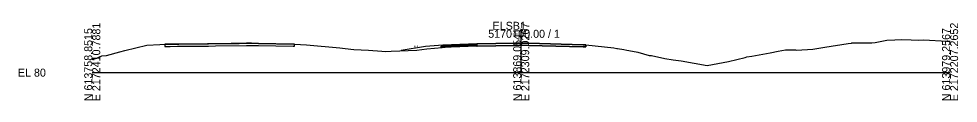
# Model space of a CAD drawing. Extents: x -26 to 1303, y -3010 to 12033.
# Drawn here: x -25.7 to 302.8, y -1009.7 to -982.2 of the extents above; entities that cross this region are included whole.
import ezdxf

# ---------------------------------------------------------------- set-up
doc = ezdxf.new("R2010")
doc.units = 0
for name, color, linetype in [('RD_GPK_XS_Cell', 7, 'Continuous'), ('RD_XS_Base', 7, 'Continuous'), ('RD_XS_ExGround', 7, 'Continuous'), ('RD_XS_ExPaveRet', 7, 'Continuous'), ('RD_XS_Greenside', 7, 'Continuous'), ('RD_XS_Pave', 7, 'Continuous'), ('RD_XS_PaveOvlay_CP', 7, 'Continuous'), ('RD_XS_TieSlope', 7, 'Continuous'), ('RD_XS_TX_Slope', 7, 'Continuous')]:
    doc.layers.add(name, color=color, linetype=linetype)

msp = doc.modelspace()

# ---------------------------------------------------------------- linework, layer by layer
at = {"layer": 'RD_GPK_XS_Cell'}
for p, q in [((150, -1000), (150, -985)), ((0, -1000), (150, -1000)), ((150, -1000), (300, -1000))]:
    msp.add_line(p, q, dxfattribs=at)
at = {"layer": 'RD_XS_Base'}
for p, q in [((122.06, -990.74), (122.56, -990.72)), ((122.06, -991.24), (122.06, -990.74)), ((122.06, -990.74), (122.06, -990.74)), ((122.56, -991.22), (122.06, -991.24)), ((122.06, -991.24), (122.06, -991.24)), ((122.06, -991.24), (122.06, -991.24)), ((122.56, -990.72), (134.55, -990.24)), ((122.56, -990.72), (122.56, -990.72)), ((134.55, -990.74), (122.56, -991.22)), ((122.56, -991.22), (122.56, -991.22)), ((134.55, -990.68), (134.55, -990.74))]:
    msp.add_line(p, q, dxfattribs=at)
at = {"layer": 'RD_XS_ExGround'}
msp.add_lwpolyline([(0, -995.35), (1.58, -994.91), (3.32, -994.14), (4.96, -994), (9.68, -992.66), (11.36, -992.26), (19.11, -990.44), (23.64, -990.14), (25.41, -990.07), (30.32, -990.02), (40.64, -989.94), (51.34, -989.77), (54.98, -989.71), (58.09, -989.78), (70.68, -990.01), (74.93, -990.29), (86.54, -991.31), (88.44, -991.5), (91.44, -991.85), (96.59, -992.14), (101.3, -992.49), (102.4, -992.57), (104.5, -992.45), (113.55, -992.09), (117.04, -991.68), (122.35, -991.18), (134.55, -989.93), (147.65, -989.7), (147.67, -989.7), (150.06, -989.66), (152.59, -989.72), (172.59, -990.24), (182.39, -991.37), (183.49, -991.5), (183.63, -991.51), (185.9, -991.91), (186.9, -992.08), (188.96, -992.44), (190.82, -992.88), (194.79, -993.98), (195.53, -994.03), (200.24, -995.04), (203.17, -995.5), (205.95, -995.9), (215, -997.47), (222.51, -996.11), (228.37, -994.67), (228.89, -994.46), (230.64, -994.19), (237.11, -993.01), (239.89, -992.5), (242.43, -992.02), (245.99, -992.02), (246.28, -992.11), (252.01, -991.75), (256.2, -991.04), (264.38, -989.81), (265.51, -989.64), (265.69, -989.62), (267.01, -989.61), (272.67, -989.55), (273.76, -989.41), (277.82, -988.63), (280.7, -988.57), (282.88, -988.44), (286.41, -988.49), (288.9, -988.67), (290.8, -988.57), (298.85, -988.97), (300, -988.96)], dxfattribs=at)
at = {"layer": 'RD_XS_ExPaveRet'}
for points in [[(58.09, -989.78), (55.66, -989.73), (54.98, -989.71), (54.79, -989.72), (54, -989.73), (43.13, -989.9), (40.64, -989.94), (40.55, -989.94), (40.31, -989.95), (29.83, -990.03), (27.28, -990.05), (25.41, -990.07), (25.41, -990.68), (25.41, -990.82), (27.28, -990.8), (29.83, -990.78), (40.31, -990.7), (40.55, -990.69), (40.64, -990.69), (43.13, -990.65), (54, -990.48), (54.79, -990.47), (54.98, -990.46), (55.66, -990.48), (58.09, -990.53), (70.22, -990.75), (70.68, -990.76), (70.68, -990.62), (70.68, -990.01), (70.22, -990), (58.09, -989.78)], [(25.41, -990.07), (25.41, -990.68), (25.41, -990.82), (27.28, -990.8), (29.83, -990.78), (40.31, -990.7), (40.55, -990.69), (40.64, -990.69), (43.13, -990.65), (54, -990.48), (54.79, -990.47), (54.98, -990.46), (55.66, -990.48), (58.09, -990.53), (70.22, -990.75), (70.68, -990.76), (70.68, -990.62), (70.68, -990.01), (70.22, -990), (58.09, -989.78), (55.66, -989.73), (54.98, -989.71)], [(29.84, -990.03), (29.83, -990.03), (27.28, -990.05), (25.41, -990.07)], [(40.64, -989.94), (40.55, -989.94), (40.31, -989.95), (29.84, -990.03)], [(54, -989.73), (51.34, -989.77), (40.64, -989.94)], [(54.98, -989.71), (54.79, -989.72), (54, -989.73)], [(172.59, -990.24), (172.59, -990.24), (172.59, -990.88), (172.59, -990.99), (172.59, -990.99), (172.59, -990.99), (171.63, -990.97), (152.59, -990.47), (150.13, -990.41), (150.06, -990.41), (150, -990.41), (150, -990.41), (147.67, -990.45), (134.56, -990.68), (134.55, -990.68), (134.55, -990.68), (134.55, -990.68), (134.55, -990.68), (134.55, -990.56), (134.55, -989.93), (134.55, -989.93), (134.55, -989.93), (134.55, -989.93), (134.56, -989.93), (147.67, -989.7), (150, -989.66), (150, -989.66), (150.06, -989.66), (150.13, -989.66), (152.59, -989.72), (171.63, -990.22), (172.59, -990.24), (172.59, -990.24)], [(150, -989.66), (150, -989.66), (147.67, -989.7), (147.67, -989.7), (147.65, -989.7), (134.56, -989.93), (134.55, -989.93)], [(134.55, -989.93), (134.55, -989.93), (134.55, -990.56), (134.55, -990.68), (134.55, -990.68), (134.56, -990.68), (147.67, -990.45), (150, -990.41), (150, -990.41), (150.06, -990.41), (150.13, -990.41), (152.59, -990.47), (171.63, -990.97), (172.59, -990.99), (172.59, -990.88), (172.59, -990.24)], [(152.59, -989.72), (150.13, -989.66), (150.06, -989.66), (150, -989.66)], [(172.59, -990.24), (171.63, -990.22), (152.59, -989.72)]]:
    msp.add_lwpolyline(points, dxfattribs=at)
at = {"layer": 'RD_XS_Greenside'}
msp.add_line((116.56, -990.89), (108.05, -992.3), dxfattribs=at)
at = {"layer": 'RD_XS_Pave'}
for p, q in [((134.55, -989.93), (122.56, -990.41)), ((134.55, -990.09), (122.56, -990.56)), ((122.56, -990.56), (134.55, -990.09)), ((122.56, -990.72), (134.55, -990.24)), ((122.56, -990.41), (122.56, -990.41)), ((122.56, -990.41), (122.56, -990.56)), ((122.56, -990.56), (122.56, -990.56)), ((122.56, -990.56), (122.56, -990.72)), ((122.56, -990.56), (122.56, -990.56)), ((122.56, -990.56), (122.56, -990.56)), ((122.56, -990.72), (122.56, -990.72)), ((122.56, -990.72), (122.56, -990.72))]:
    msp.add_line(p, q, dxfattribs=at)
at = {"layer": 'RD_XS_PaveOvlay_CP'}
for p in [(134.55, -989.93), (122.56, -990.41)]:
    msp.add_line(p, (122.56, -990.41), dxfattribs=at)
at = {"layer": 'RD_XS_TieSlope'}
msp.add_line((122.56, -990.41), (116.56, -990.89), dxfattribs=at)

# ---------------------------------------------------------------- texts
at = {"layer": 'RD_GPK_XS_Cell'}
for s, p in [('ELSB1', (140, -985)), ('5170+00.00 / 1', (138.46, -987.8)), ('EL 80', (-26, -1001.4))]:
    msp.add_text(s, height=2.8, dxfattribs=at).set_placement(p)
for s, p in [('N 613758.8515', (0, -1010)), ('E 2172410.7881', (2.8, -1010)), ('N 613869.0541', (150, -1010)), ('E 2172309.0267', (152.8, -1010)), ('N 613979.2567', (300, -1010)), ('E 2172207.2652', (302.8, -1010))]:
    msp.add_text(s, height=2.8, rotation=90, dxfattribs=at).set_placement(p)
at = {"layer": 'RD_XS_TX_Slope'}
msp.add_text('6:1', height=0.75, rotation=9.4642, dxfattribs=at).set_placement((112.53, -991.19))

doc.saveas('drawing.dxf')
